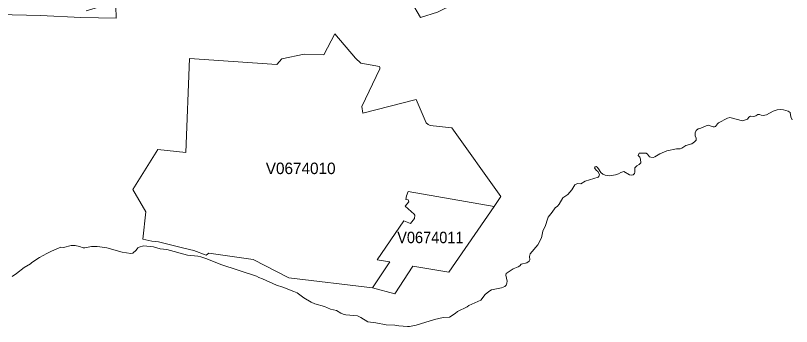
# Model space of a CAD drawing. Extents: x 369010 to 735936, y 6377141 to 6616555.
# Drawn here: x 470877 to 477656, y 6514699 to 6517414 of the extents above; entities that cross this region are included whole.
import ezdxf
from ezdxf.enums import TextEntityAlignment as Align

# ---------------------------------------------------------------- set-up
doc = ezdxf.new("R2010")
doc.units = 0
doc.header["$LTSCALE"] = 40
doc.layers.add('3', color=7, linetype='Continuous', lineweight=13)
doc.layers.add('4', color=7, linetype='Continuous')

msp = doc.modelspace()

# ---------------------------------------------------------------- linework, layer by layer
at = {"layer": '3'}
for points in [[(475081.39, 6518558.03), (475528.25, 6518514.5), (475685.15, 6518552.73), (475700.04, 6518524.6), (475724.2, 6518329.97), (475718.91, 6518213.12), (475662.64, 6517975.12), (475639.3, 6517947.98), (475381.45, 6517944.18), (474867.56, 6517594.96), (474563.53, 6517443.69), (474413.74, 6517395.36), (474259, 6517666.13), (474240.79, 6517849.51), (474549.13, 6517830.31), (474496.33, 6518154.2), (474861.76, 6518104.88), (474879.97, 6518105.21), (474937.07, 6518128.38), (474964.21, 6518132.35), (475049.61, 6518126.23), (475056.07, 6518136.99), (475060.37, 6518219.24), (475042, 6518221.56)], [(475081.39, 6518558.03), (475042, 6518221.56), (475060.37, 6518219.24), (475056.07, 6518136.99), (475049.61, 6518126.23), (474964.21, 6518132.35), (474937.07, 6518128.38), (474879.97, 6518105.21), (474861.76, 6518104.88), (474496.33, 6518154.2), (474549.13, 6517830.31), (474240.79, 6517849.51), (474259, 6517666.13), (474413.74, 6517395.36), (474563.53, 6517443.69), (474867.56, 6517594.96), (475381.45, 6517944.18), (475639.3, 6517947.98), (475662.64, 6517975.12), (475718.91, 6518213.12), (475724.2, 6518329.97), (475700.04, 6518524.6), (475685.15, 6518552.73), (475528.25, 6518514.5)], [(473996.67, 6515035.77), (474147.78, 6515261.85), (474038.05, 6515281.22), (474270.42, 6515619.84), (474327.68, 6515597), (474363.27, 6515640.36), (474366.91, 6515671.81), (474359.29, 6515680.74), (474280.35, 6515748.1), (474312.62, 6515787.99), (474306.33, 6515805.04), (474288.13, 6515806.36), (474291.77, 6515838.8), (474307.66, 6515876.04), (475059.38, 6515746.61), (475117.3, 6515834.99), (474689.8, 6516433.12), (474500.96, 6516452.98), (474481.93, 6516461.76), (474465.22, 6516476.98), (474377.83, 6516679.89), (473910.78, 6516559.9), (473901.84, 6516619.48), (474060.39, 6516947.68), (474061.06, 6516961.91), (474056.59, 6516968.53), (473895.05, 6516998.65), (473848.05, 6517040.52), (473667.49, 6517253.69), (473667.32, 6517254.85), (473569.51, 6517069.49), (473397.72, 6517077.27), (473203.58, 6517034.57), (473160.88, 6516984.91), (472396.91, 6517039.7), (472365.47, 6516217.47), (472120.19, 6516242.79), (471900.73, 6515893.75), (472015.92, 6515699.61), (471988.61, 6515461.95), (472067.39, 6515443.74), (472125.49, 6515438.28), (472348.75, 6515381.35), (472436.3, 6515361.15), (472543.38, 6515320.28), (472567.05, 6515338.15), (472952.01, 6515282.37), (473264.32, 6515122.83)], [(475059.38, 6515746.61), (474661.34, 6515172.31), (474349.53, 6515226.6), (474190.64, 6514982.65), (473996.67, 6515035.77), (473264.32, 6515122.83), (472952.01, 6515282.37), (472567.05, 6515338.15), (472543.38, 6515320.28), (472436.3, 6515361.15), (472348.75, 6515381.35), (472125.49, 6515438.28), (472067.39, 6515443.74), (471988.61, 6515461.95), (472015.92, 6515699.61), (471900.73, 6515893.75), (472120.19, 6516242.79), (472365.47, 6516217.47), (472396.91, 6517039.7), (473160.88, 6516984.91), (473203.58, 6517034.57), (473397.72, 6517077.27), (473569.51, 6517069.49), (473667.32, 6517254.85), (473667.49, 6517253.69), (473848.05, 6517040.52), (473895.05, 6516998.65), (474056.59, 6516968.53), (474061.06, 6516961.91), (474060.39, 6516947.68), (473901.84, 6516619.48), (473910.78, 6516559.9), (474377.83, 6516679.89), (474465.22, 6516476.98), (474481.93, 6516461.76), (474500.96, 6516452.98), (474689.8, 6516433.12), (475117.3, 6515834.99)], [(473996.67, 6515035.77), (474190.64, 6514982.65), (474349.53, 6515226.6), (474661.34, 6515172.31), (475059.38, 6515746.61), (474307.66, 6515876.04), (474291.77, 6515838.8), (474288.13, 6515806.36), (474306.33, 6515805.04), (474312.62, 6515787.99), (474280.35, 6515748.1), (474359.29, 6515680.74), (474366.91, 6515671.81), (474363.27, 6515640.36), (474327.68, 6515597), (474270.42, 6515619.84), (474038.05, 6515281.22), (474147.78, 6515261.85)]]:
    msp.add_lwpolyline(points, close=True, dxfattribs=at)
for points in [[(471752.94, 6517494.17), (471757.74, 6517390.23), (471448.24, 6517396.19), (471095.22, 6517413.24), (470722.01, 6517423.83)], [(470722.01, 6517423.83), (471095.22, 6517413.24), (471448.24, 6517396.19), (471757.74, 6517390.23), (471752.94, 6517494.17), (471601, 6517486.06), (471494.75, 6517455.61)], [(475372.67, 6515332.85), (475439.54, 6515410.47), (475472.64, 6515474.03), (475482.4, 6515531.62), (475507.56, 6515581.28), (475525.77, 6515635.06), (475529.24, 6515653.77), (475566.15, 6515695.64), (475591.14, 6515733.54), (475610.83, 6515747.77), (475627.22, 6515765.98), (475658.17, 6515823.08), (475702.52, 6515851.05), (475735.96, 6515892.92), (475762.44, 6515934.3), (475785.61, 6515947.04), (475815.73, 6515944.23), (475854.62, 6515967.73), (475968.65, 6516003.14), (475977.09, 6516014.56), (475978.58, 6516025.82), (475964.35, 6516052.46), (475949.12, 6516064.22), (475934.23, 6516084.41), (475939.69, 6516091.85), (475948.63, 6516094.83), (475958.39, 6516089.37), (475969.65, 6516075.14), (475989.34, 6516043.03), (476008.04, 6516027.8), (476028.24, 6516020.52), (476069.12, 6516013.07), (476118.44, 6516022.84), (476145.91, 6516032.27), (476166.1, 6516043.03), (476192.75, 6516050.48), (476241.9, 6516023.34), (476256.13, 6516019.03), (476271.86, 6516023.34), (476283.77, 6516034.26), (476287.25, 6516047.5), (476287.25, 6516083.91), (476304.63, 6516100.13), (476325.81, 6516112.54), (476339.55, 6516128.27), (476337.07, 6516160.21), (476330.28, 6516175.93), (476317.87, 6516191.82), (476326.8, 6516211.02), (476386.88, 6516211.02), (476398.63, 6516204.56), (476416.84, 6516180.4), (476427.27, 6516175.93), (476447.46, 6516174.11), (476462.19, 6516179.41), (476507.37, 6516206.55), (476566.45, 6516231.21), (476651.69, 6516248.92), (476682.14, 6516250.9), (476697.86, 6516256.2), (476734.28, 6516279.87), (476784.09, 6516294.1), (476808.26, 6516309.82), (476823.48, 6516324.22), (476823.98, 6516341.93), (476815.54, 6516362.12), (476815.04, 6516389.6), (476823.98, 6516410.28), (476840.2, 6516425.01), (476862.87, 6516430.48), (476910.04, 6516451.66), (476927.25, 6516455.14), (476971.11, 6516440.9), (476982.86, 6516440.9), (476992.3, 6516444.71), (477010.01, 6516468.87), (477019.77, 6516477.31), (477097.56, 6516518.19), (477117.75, 6516522.5), (477229.46, 6516493.04), (477270.84, 6516509.75), (477282.09, 6516526.96), (477296.99, 6516533.92), (477325.95, 6516532.92), (477343.16, 6516537.39), (477363.36, 6516548.15), (477375.6, 6516548.65), (477390, 6516542.69), (477409.7, 6516540.7), (477436.67, 6516545.67), (477495.26, 6516579.1), (477530.68, 6516590.02), (477558.32, 6516592.5), (477586.79, 6516590.52), (477626.18, 6516578.11), (477644.38, 6516565.86), (477650.84, 6516530.44), (477661.59, 6516502.8)], [(470847.96, 6515136.07), (470885.36, 6515160.23), (470953.22, 6515213.19), (471008.33, 6515245.63), (471020.25, 6515257.88), (471086.12, 6515301.74), (471152.16, 6515337.16), (471190.88, 6515357.35), (471274.63, 6515391.77), (471296.81, 6515388.96), (471363.67, 6515405.18), (471399.09, 6515407.16), (471435.17, 6515398.23), (471468.6, 6515384.99), (471482.83, 6515384.99), (471541.42, 6515396.74), (471590.08, 6515398.23), (471656.61, 6515386.97), (471675.81, 6515386.48), (471809.7, 6515347.58), (471885.01, 6515336.16), (471901.23, 6515339.14), (471931.68, 6515366.29), (471946.91, 6515384.99), (471958.33, 6515392.27), (471994.24, 6515404.19), (472081.3, 6515394.26), (472141.87, 6515377.54), (472198.97, 6515370.75), (472380.2, 6515320.94), (472468.74, 6515312.66), (472496.71, 6515307.2), (472549.01, 6515289.99), (472671.98, 6515240.67), (472981.64, 6515138.39), (473003.32, 6515126.47), (473033.77, 6515115.71), (473157.24, 6515060.6), (473211.85, 6515043.39), (473309.83, 6515005.49), (473337.47, 6514991.09), (473395.07, 6514949.88), (473459.94, 6514909.99), (473491.56, 6514896.59), (473575.63, 6514873.08), (473627.77, 6514848.92), (473681.06, 6514837), (473717.97, 6514814.99), (473739.15, 6514806.55), (473761.66, 6514801.09), (473865.59, 6514791.32), (473893.07, 6514778.08), (473955.63, 6514738.69), (474024.98, 6514729.76), (474115.17, 6514713.04), (474189.98, 6514711.55), (474226.89, 6514705.1), (474300.21, 6514699.3), (474320.4, 6514698.81), (474377.5, 6514710.56), (474538.37, 6514759.22), (474614.17, 6514776.59), (474669.28, 6514779.9), (474718.6, 6514812.01), (474738.3, 6514828.23), (474823.37, 6514870.6), (474837.6, 6514883.34), (474941.04, 6514927.2), (474978.94, 6514977.35), (475011.38, 6515004.99), (475036.04, 6515018.73), (475122.6, 6515035.94), (475153.22, 6515046.7), (475162.48, 6515059.11), (475169.93, 6515077.32), (475172.91, 6515093.53), (475160, 6515146.66), (475164.97, 6515160.07), (475223.56, 6515203.26), (475266.92, 6515219.48), (475281.65, 6515229.41), (475293.4, 6515242.16), (475343.71, 6515253.58), (475363.9, 6515267.81), (475371.68, 6515281.55), (475367.71, 6515309.68), (475372.67, 6515332.85)]]:
    msp.add_lwpolyline(points, dxfattribs=at)

# ---------------------------------------------------------------- texts
at = {"layer": '4'}
msp.add_text('V0674010', height=100, dxfattribs=at).set_placement((473368.39, 6516029.4), align=Align.CENTER)
at = {"layer": '4', "width": 0.95}
msp.add_text('V0674011', height=100, dxfattribs=at).set_placement((474501.38, 6515426.11), align=Align.CENTER)

doc.saveas('drawing.dxf')
